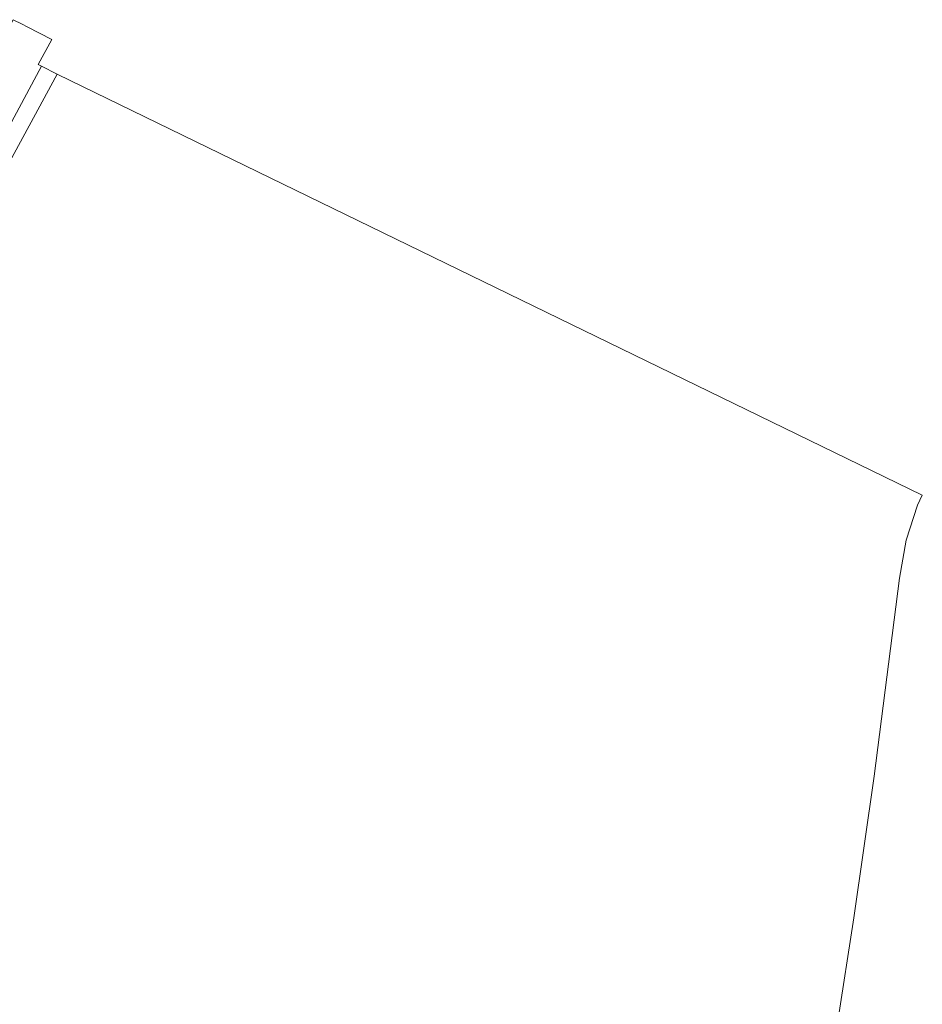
# Model space of a CAD drawing. Extents: x 184422 to 188298, y 343471 to 350189.
# Tile 288 of 513: x 187469 to 187533, y 346673 to 346743. Entities that reach past the tile are written whole.
import ezdxf

# ---------------------------------------------------------------- set-up
doc = ezdxf.new("R2010")
doc.units = 0
for name, color, linetype, lineweight in [('B-WA-GR-GRAS-GV', 252, 'Continuous', 13), ('B-WA-OG-WATER-GV', 252, 'Continuous', 18), ('B-WA-VH-VERHARDING_OPEN-GV', 252, 'Continuous', 18)]:
    doc.layers.add(name, color=color, linetype=linetype, lineweight=lineweight)

msp = doc.modelspace()

# ---------------------------------------------------------------- linework, layer by layer
at = {"layer": 'B-WA-GR-GRAS-GV', "flags": 128}
msp.add_lwpolyline([(187433.767, 346672.558), (187443.736, 346690.949), (187452.381, 346706.504), (187464.457, 346728.568), (187470.498, 346739.788), (187470.256, 346739.906), (187471.236, 346741.698), (187469.49, 346742.595), (187469.119, 346742.785), (187468.498, 346743.104), (187442.334, 346693.912), (187410.22, 346634.671)], dxfattribs=at)
msp.add_lwpolyline([(187433.767, 346672.558), (187443.736, 346690.949), (187452.381, 346706.504), (187464.457, 346728.568), (187470.498, 346739.788), (187470.256, 346739.906), (187471.236, 346741.698), (187469.49, 346742.595), (187469.119, 346742.785), (187468.498, 346743.104), (187442.334, 346693.912), (187410.22, 346634.671)], dxfattribs=at)
msp.add_lwpolyline([(187433.767, 346672.558), (187443.736, 346690.949), (187452.381, 346706.504), (187464.457, 346728.568), (187470.498, 346739.788), (187470.256, 346739.906), (187471.236, 346741.698), (187469.49, 346742.595), (187469.119, 346742.785), (187468.498, 346743.104), (187442.334, 346693.912), (187410.22, 346634.671)], dxfattribs=at)
at = {"layer": 'B-WA-OG-WATER-GV', "flags": 128}
msp.add_lwpolyline([(187527.135, 346671.717), (187528.289, 346679.228), (187529.746, 346689.297), (187531.532, 346703.383), (187532.022, 346706.08), (187532.82, 346708.568), (187533.16, 346709.283), (187471.625, 346739.24), (187460.258, 346718.315), (187448.435, 346696.733), (187437.28, 346676.225), (187425.575, 346654.689)], dxfattribs=at)
msp.add_lwpolyline([(187527.135, 346671.717), (187528.289, 346679.228), (187529.746, 346689.297), (187531.532, 346703.383), (187532.022, 346706.08), (187532.82, 346708.568), (187533.16, 346709.283), (187471.625, 346739.24), (187460.258, 346718.315), (187448.435, 346696.733), (187437.28, 346676.225), (187425.575, 346654.689)], dxfattribs=at)
msp.add_lwpolyline([(187527.135, 346671.717), (187528.289, 346679.228), (187529.746, 346689.297), (187531.532, 346703.383), (187532.022, 346706.08), (187532.82, 346708.568), (187533.16, 346709.283), (187471.625, 346739.24), (187460.258, 346718.315), (187448.435, 346696.733), (187437.28, 346676.225), (187425.575, 346654.689)], dxfattribs=at)
at = {"layer": 'B-WA-VH-VERHARDING_OPEN-GV', "flags": 128}
msp.add_lwpolyline([(187425.575, 346654.689), (187437.28, 346676.225), (187448.435, 346696.733), (187460.258, 346718.315), (187471.625, 346739.24), (187470.498, 346739.788), (187464.457, 346728.568), (187452.381, 346706.504), (187443.736, 346690.949), (187433.767, 346672.558)], dxfattribs=at)
msp.add_lwpolyline([(187425.575, 346654.689), (187437.28, 346676.225), (187448.435, 346696.733), (187460.258, 346718.315), (187471.625, 346739.24), (187470.498, 346739.788), (187464.457, 346728.568), (187452.381, 346706.504), (187443.736, 346690.949), (187433.767, 346672.558)], dxfattribs=at)
msp.add_lwpolyline([(187425.575, 346654.689), (187437.28, 346676.225), (187448.435, 346696.733), (187460.258, 346718.315), (187471.625, 346739.24), (187470.498, 346739.788), (187464.457, 346728.568), (187452.381, 346706.504), (187443.736, 346690.949), (187433.767, 346672.558)], dxfattribs=at)

doc.saveas('drawing.dxf')
